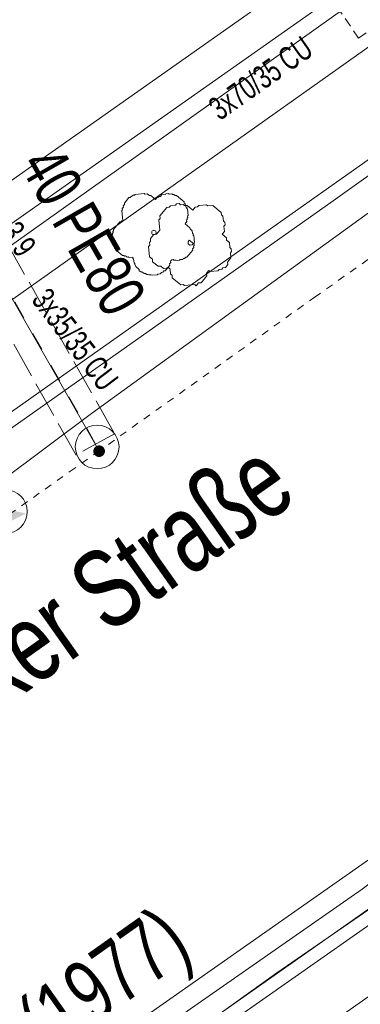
# Model space of a CAD drawing. Header units: metres. Extents: x -740 to 758, y -633 to 854.
# Tile 708 of 1056: x 234 to 242, y -59 to -37. Entities that reach past the tile are written whole.
import ezdxf

# ---------------------------------------------------------------- set-up
doc = ezdxf.new("R2010")
doc.units = ezdxf.units.M
doc.header["$MEASUREMENT"] = 0
for name, pattern in [('166_166', [0.3328, 0.1664, -0.1664]), ('208_125', [0.3328, 0.208, -0.1248]), ('416_416', [0.832, 0.416, -0.416]), ('832_208', [1.04, 0.832, -0.208])]:
    doc.linetypes.add(name, pattern=pattern)
for name, color, linetype in [('Gas.LOVION', 7, 'Continuous'), ('Gis.LOVION', 7, 'Continuous'), ('Grundkarte.LOVION', 7, 'Continuous'), ('Strom.LOVION', 7, 'Continuous'), ('StromBemass.LOVION', 7, 'Continuous'), ('Telko.LOVION', 7, 'Continuous'), ('Wasser.LOVION', 7, 'Continuous')]:
    doc.layers.add(name, color=color, linetype=linetype)
doc.styles.add('ERSTELLTER_STIL_1', font='arial.ttf')

msp = doc.modelspace()

# ---------------------------------------------------------------- hatches: boundary and pattern name
at = {"layer": 'Gas.LOVION', "linetype": 'Continuous', "lineweight": 13}
msp.add_hatch(color=7, dxfattribs=at).paths.add_polyline_path([(234.418, -48.109), (233.783, -47.964), (233.518, -48.581)])
at = {"layer": 'Wasser.LOVION', "linetype": 'Continuous', "lineweight": 13}
msp.add_hatch(color=7, dxfattribs=at).paths.add_polyline_path([(236.204, -46.767), (236.214, -46.754), (236.222, -46.739), (236.228, -46.723), (236.232, -46.707), (236.234, -46.69), (236.234, -46.674), (236.232, -46.657), (236.228, -46.641), (236.221, -46.625), (236.213, -46.611), (236.203, -46.597), (236.192, -46.585), (236.179, -46.574), (236.165, -46.565), (236.15, -46.558), (236.134, -46.553), (236.117, -46.55), (236.101, -46.549), (236.084, -46.55), (236.067, -46.553), (236.051, -46.559), (236.036, -46.566), (236.022, -46.575), (236.009, -46.586), (235.998, -46.598), (235.988, -46.611), (235.98, -46.626), (235.974, -46.642), (235.97, -46.658), (235.968, -46.674), (235.968, -46.691), (235.97, -46.708), (235.974, -46.724), (235.981, -46.74), (235.989, -46.754), (235.999, -46.768), (236.01, -46.78), (236.023, -46.791), (236.037, -46.799), (236.052, -46.807), (236.068, -46.812), (236.085, -46.815), (236.101, -46.816), (236.118, -46.815), (236.135, -46.811), (236.15, -46.806), (236.166, -46.799), (236.18, -46.79), (236.193, -46.779)])
msp.add_hatch(color=7, dxfattribs=at).paths.add_polyline_path([(236.204, -46.767), (236.214, -46.754), (236.222, -46.739), (236.228, -46.723), (236.232, -46.707), (236.234, -46.69), (236.234, -46.674), (236.232, -46.657), (236.228, -46.641), (236.221, -46.625), (236.213, -46.611), (236.203, -46.597), (236.192, -46.585), (236.179, -46.574), (236.165, -46.565), (236.15, -46.558), (236.134, -46.553), (236.117, -46.55), (236.101, -46.549), (236.084, -46.55), (236.067, -46.553), (236.051, -46.559), (236.036, -46.566), (236.022, -46.575), (236.009, -46.586), (235.998, -46.598), (235.988, -46.611), (235.98, -46.626), (235.974, -46.642), (235.97, -46.658), (235.968, -46.674), (235.968, -46.691), (235.97, -46.708), (235.974, -46.724), (235.981, -46.74), (235.989, -46.754), (235.999, -46.768), (236.01, -46.78), (236.023, -46.791), (236.037, -46.799), (236.052, -46.807), (236.068, -46.812), (236.085, -46.815), (236.101, -46.816), (236.118, -46.815), (236.135, -46.811), (236.15, -46.806), (236.166, -46.799), (236.18, -46.79), (236.193, -46.779)])

# ---------------------------------------------------------------- linework, layer by layer
at = {"layer": 'Gas.LOVION', "color": 5, "linetype": 'Continuous', "lineweight": 18}
for points in [[(290.057, -0.951), (289.459, -1.483), (287.333, -6.951), (282.313, -10.472), (282.12, -10.609), (273.493, -16.092), (271.909, -17.267), (271.742, -17.372), (264.311, -22.384), (260.153, -25.51), (259.591, -28.978), (257.511, -30.527), (256.973, -30.919), (251.1, -35.084), (250.638, -35.351), (245.087, -39.189), (244.963, -39.275), (235.923, -45.819), (233.83, -47.383), (233.551, -47.558), (233.063, -47.857), (226.035, -52.904), (216.674, -59.642), (208.187, -65.644)], [(208.187, -65.644), (207.207, -66.346), (206.003, -67.187), (209.374, -71.735), (213.182, -77.584), (231.121, -65.027), (234.872, -62.429), (240.175, -58.63), (244.634, -55.563), (252.668, -49.916), (254.525, -48.508), (255.093, -48.112), (261.165, -43.869), (271.041, -36.962), (271.274, -36.777), (278.041, -31.918), (282.69, -28.686), (295.8, -19.483), (304.857, -13.115)]]:
    msp.add_lwpolyline(points, dxfattribs=at)
at = {"layer": 'Gas.LOVION', "color": 1, "linetype": 'Continuous', "lineweight": 18}
msp.add_lwpolyline([(294.203, -4.359), (288.634, -8.612), (288.22, -8.919), (288.066, -9.008), (287.873, -9.145), (287.65, -9.285), (287.287, -9.498), (286.218, -9.454), (284.908, -10.262), (284.489, -10.51), (266.262, -23.449), (250.316, -34.629), (241.461, -40.948), (192.719, -75.358), (149.628, -105.61), (149.061, -106.005), (148.425, -106.452), (147.9, -106.828), (147.208, -107.309), (145.589, -108.428), (141.605, -111.212), (128.564, -120.364), (117.363, -128.227)], dxfattribs=at)
at = {"layer": 'Gis.LOVION', "color": 44, "linetype": 'Continuous', "lineweight": 18}
msp.add_lwpolyline([(237.766, -42.299), (237.74, -42.331), (237.742, -42.361), (237.716, -42.393), (237.719, -42.422), (237.613, -42.551), (237.584, -42.553), (237.558, -42.586), (237.528, -42.588), (237.502, -42.621), (237.443, -42.626), (237.43, -42.642), (237.313, -42.654), (237.297, -42.641), (237.238, -42.646), (237.222, -42.633), (237.193, -42.636), (237.161, -42.61), (237.132, -42.612), (237.083, -42.573), (237.054, -42.576), (237.022, -42.549), (237.019, -42.52), (236.939, -42.454), (236.936, -42.425), (236.92, -42.412), (236.917, -42.382), (236.901, -42.369), (236.892, -42.281), (236.876, -42.268), (236.873, -42.239), (236.786, -42.247), (236.769, -42.234), (236.74, -42.237), (236.708, -42.211), (236.679, -42.213), (236.663, -42.2), (236.633, -42.203), (236.505, -42.097), (236.502, -42.068), (236.454, -42.029), (236.451, -41.999), (236.435, -41.986), (236.432, -41.957), (236.416, -41.944), (236.396, -41.739), (236.409, -41.723), (236.406, -41.693), (236.419, -41.677), (236.417, -41.648), (236.43, -41.632), (236.427, -41.603), (236.572, -41.426), (236.602, -41.423), (236.615, -41.407), (236.644, -41.404), (236.621, -41.17), (236.634, -41.154), (236.631, -41.124), (236.658, -41.092), (236.655, -41.063), (236.681, -41.031), (236.679, -41.002), (236.784, -40.873), (236.813, -40.87), (236.84, -40.838), (236.869, -40.835), (236.882, -40.819), (236.912, -40.816), (236.925, -40.8), (237.13, -40.78), (237.146, -40.793), (237.204, -40.788), (237.253, -40.827), (237.282, -40.824), (237.394, -40.917), (237.434, -40.869), (237.463, -40.866), (237.476, -40.85), (237.506, -40.847), (237.532, -40.815), (237.62, -40.806), (237.633, -40.79), (237.692, -40.784), (237.708, -40.798), (237.766, -40.792), (237.782, -40.805), (237.812, -40.802), (237.844, -40.829), (237.873, -40.826), (238.05, -40.971), (238.053, -41), (238.069, -41.013), (238.072, -41.043), (238.088, -41.056), (238.091, -41.085), (238.107, -41.098), (238.11, -41.128), (238.126, -41.141), (238.14, -41.287), (238.127, -41.303), (238.13, -41.333), (238.116, -41.349), (238.119, -41.378), (238.106, -41.394), (238.109, -41.423), (238.069, -41.472), (238.182, -41.564), (238.185, -41.593), (238.233, -41.633), (238.239, -41.691), (238.255, -41.705), (238.257, -41.734), (238.274, -41.747), (238.288, -41.894), (238.275, -41.91), (238.28, -41.968), (238.267, -41.984), (238.27, -42.014), (238.244, -42.046), (238.246, -42.075), (238.114, -42.236), (238.085, -42.238), (238.059, -42.271), (238.029, -42.273), (238.016, -42.29), (237.958, -42.295), (237.944, -42.311), (237.886, -42.317), (237.87, -42.304), (237.811, -42.31), (237.795, -42.296)], close=True, dxfattribs=at)
msp.add_circle((237.355, -41.674), 0.0503, dxfattribs=at)
at = {"layer": 'Grundkarte.LOVION', "color": 253, "linetype": 'Continuous', "lineweight": 18}
for points in [[(245.606, -32.4), (241.455, -35.288), (230.338, -43.114), (220.934, -49.708), (207.496, -59.18), (195.606, -67.554), (193.89, -65.121), (192.723, -63.461), (185.37, -52.949), (184.719, -52.037), (180.121, -45.512), (185.236, -41.908), (192.011, -37.138), (205.625, -27.649), (214.854, -21.072), (207.399, -10.422), (193.06, 9.87), (200.57, 16.191), (215.596, 19.403), (219.485, 9.853), (223.768, 12.902), (235.738, 21.373)], [(243.054, -113.012), (232.627, -120.327), (227.43, -112.825), (226.435, -111.415), (220.428, -102.87), (219.363, -101.348), (213.457, -92.941), (212.424, -91.446), (208.713, -86.134), (209.538, -82.181), (306.193, -14.24)]]:
    msp.add_lwpolyline(points, dxfattribs=at)
at = {"layer": 'Grundkarte.LOVION', "color": 8, "linetype": 'Continuous', "lineweight": 18}
msp.add_lwpolyline([(207.399, -10.422), (214.81, -5.205), (218.489, -2.628), (222.372, -8.189), (227.729, -15.823), (231.849, -21.686), (239.637, -32.718), (241.455, -35.288), (230.338, -43.114), (228.585, -40.596), (221.168, -30.031), (221.098, -29.919), (214.854, -21.072)], close=True, dxfattribs=at)
for points in [[(208.701, -79.662), (227.943, -66.077), (245.066, -54.088), (264.452, -40.459), (282.645, -27.626), (300.68, -14.986), (304.104, -12.523)], [(306.193, -14.24), (209.538, -82.181), (194.801, -92.578), (192.336, -94.267), (175.192, -106.347), (166.201, -112.634), (130.053, -138.011), (129.607, -138.291)], [(306.193, -14.24), (209.538, -82.181), (194.801, -92.578), (192.336, -94.267), (175.192, -106.347), (166.201, -112.634), (130.053, -138.011), (129.607, -138.291)], [(243.054, -113.012), (232.627, -120.327), (227.43, -112.825), (226.435, -111.415), (220.428, -102.87), (219.363, -101.348), (213.457, -92.941), (212.424, -91.446), (208.713, -86.134), (209.538, -82.181), (306.193, -14.24)], [(111.385, -123.314), (126.409, -112.831), (138.639, -104.305), (159.854, -89.433), (190.879, -67.277), (193.89, -65.121), (195.606, -67.554), (207.496, -59.18), (220.934, -49.708), (230.338, -43.114), (241.455, -35.288), (245.606, -32.4)], [(159.854, -89.433), (190.879, -67.277), (193.89, -65.121), (195.606, -67.554), (207.496, -59.18), (220.934, -49.708), (230.338, -43.114), (241.455, -35.288), (245.606, -32.4)], [(244.04, -38.76), (204.034, -66.996), (202.867, -65.337), (242.422, -37.322)]]:
    msp.add_lwpolyline(points, dxfattribs=at)
at = {"layer": 'Grundkarte.LOVION', "color": 9, "linetype": 'Continuous', "lineweight": 18}
for points in [[(238.617, -42.541), (238.564, -42.605), (238.57, -42.664), (238.438, -42.825), (238.379, -42.83), (238.327, -42.895), (238.294, -42.868), (238.06, -42.891), (238.028, -42.865), (237.97, -42.87), (237.777, -42.712), (237.771, -42.653), (237.739, -42.627), (237.727, -42.51), (237.695, -42.483), (237.578, -42.495), (237.514, -42.442), (237.455, -42.448), (237.327, -42.342), (237.321, -42.284), (237.257, -42.231), (237.234, -41.997), (237.26, -41.964), (237.255, -41.906), (237.281, -41.874), (237.275, -41.815), (237.355, -41.719), (237.413, -41.713), (237.492, -41.617), (237.469, -41.382), (237.496, -41.35), (237.49, -41.292), (237.649, -41.099), (237.707, -41.093), (237.734, -41.061), (237.851, -41.05), (237.877, -41.017), (237.936, -41.012), (237.968, -41.038), (238.026, -41.032), (238.058, -41.059), (238.117, -41.053), (238.246, -41.159), (238.298, -41.094), (238.357, -41.089), (238.383, -41.057), (238.559, -41.039), (238.591, -41.066), (238.708, -41.054), (238.901, -41.213), (238.907, -41.271), (238.939, -41.298), (238.95, -41.415), (238.983, -41.441), (238.988, -41.5), (238.962, -41.532), (238.973, -41.649), (238.92, -41.713), (239.017, -41.793), (239.023, -41.851), (239.087, -41.904), (239.098, -42.021), (239.13, -42.048), (239.136, -42.106), (239.11, -42.138), (239.121, -42.255), (239.042, -42.352), (239.048, -42.41), (238.995, -42.475), (238.936, -42.48), (238.91, -42.513), (238.851, -42.518), (238.825, -42.55), (238.649, -42.568)], [(238.235, -41.958), (238.176, -41.964), (238.144, -41.937), (238.139, -41.879), (238.165, -41.846), (238.261, -41.926)]]:
    msp.add_lwpolyline(points, close=True, dxfattribs=at)
at = {"layer": 'Strom.LOVION', "color": 1, "linetype": 'Continuous', "lineweight": 18}
msp.add_lwpolyline([(304.889, -13.141), (295.381, -20.189), (281.581, -30.035), (271.992, -36.559), (265.817, -40.961), (261.899, -43.664), (259.297, -45.322), (252.435, -50.101), (245.238, -55.091), (237.536, -60.499), (229.068, -66.248), (225.014, -69.215)], dxfattribs=at)
at = {"layer": 'Strom.LOVION', "color": 150, "linetype": 'Continuous', "lineweight": 18}
for points in [[(305.13, -13.339), (295.553, -20.438), (281.766, -30.268), (272.164, -36.808), (266.005, -41.223), (262.071, -43.913), (259.456, -45.587), (252.607, -50.35), (245.397, -55.356), (237.708, -60.748), (229.257, -66.51), (224.317, -70.096), (227.393, -74.51)], [(253.703, -27.397), (254.031, -27.882), (253.248, -28.342), (248.841, -30.724), (248.249, -31.018), (246.962, -31.765), (245.934, -32.427), (245.417, -32.891), (244.788, -33.559), (244.689, -33.908), (244.372, -34.294), (242.901, -35.265), (233.457, -41.908), (230.417, -44.067), (229.113, -44.638), (221.289, -50.161), (215.779, -54.114), (215.805, -54.835), (213.077, -56.255)]]:
    msp.add_lwpolyline(points, dxfattribs=at)
at = {"layer": 'Telko.LOVION', "color": 1, "linetype": 'Continuous', "lineweight": 18}
msp.add_lwpolyline([(205.226, -62.564), (205.903, -62.232), (222.659, -49.968), (223.25, -49.511), (223.927, -49.179), (241.711, -36.549), (242.197, -36.383), (242.611, -36.077), (262.375, -22.086), (263.017, -21.698), (263.675, -21.323), (289.061, -0.132)], dxfattribs=at)
at = {"layer": 'Telko.LOVION', "color": 9, "linetype": '208_125', "lineweight": 18}
msp.add_lwpolyline([(242.043, -37.226), (241.368, -36.213), (242.367, -35.554), (243.04, -36.537)], close=True, dxfattribs=at)
at = {"layer": 'Wasser.LOVION', "color": 150, "linetype": 'Continuous', "lineweight": 18}
for points in [[(304.342, -12.692), (301.263, -14.899), (299.074, -16.547), (295.027, -19.44), (286.647, -25.476), (282.458, -28.28), (273.541, -34.412), (270.369, -36.732), (266.81, -39.327), (261.287, -43.458), (259.91, -44.479), (254.897, -47.925), (253.191, -48.919), (251.842, -49.938), (244.208, -55.132), (242.13, -56.71), (235.697, -61.196), (234.33, -62.172)], [(236.11, -46.673), (236.059, -46.604), (236.024, -46.548), (231.461, -38.571)]]:
    msp.add_lwpolyline(points, dxfattribs=at)
at = {"layer": 'Wasser.LOVION', "color": 7, "linetype": '832_208', "lineweight": 13}
msp.add_lwpolyline([(235.573, -46.77), (231.068, -38.787), (231.936, -38.288), (236.456, -46.284)], close=True, dxfattribs=at)
at = {"layer": 'Wasser.LOVION', "color": 252, "linetype": '416_416', "lineweight": 18}
msp.add_lwpolyline([(236.021, -46.519), (231.487, -38.539)], dxfattribs=at)
at = {"layer": 'Wasser.LOVION', "color": 150, "linetype": '166_166', "lineweight": 18}
msp.add_lwpolyline([(245.797, -39.8), (241.055, -43.145), (236.11, -46.673), (235.543, -47.068), (233.995, -48.165), (233.759, -48.321), (227.598, -52.574), (220.914, -57.365), (217.445, -59.818), (211.172, -64.436)], dxfattribs=at)
at = {"layer": 'Wasser.LOVION', "color": 7, "linetype": 'Continuous', "lineweight": 13}
for centre in [(236.055, -46.584), (233.949, -48.065)]:
    msp.add_circle(centre, 0.501, dxfattribs=at)

# ---------------------------------------------------------------- texts
at = {"layer": 'Gis.LOVION', "color": 44, "linetype": 'Continuous', "lineweight": 18, "attachment_point": 7, "style": 'ERSTELLTER_STIL_1'}
for s, insert, char_height, rotation in [('{\\A1;\\W0.72141x;Varresbecker Straße}', (227.194, -57.345), 1.77846, 35.2433), ('{\\A1;\\W0.72142x;Varresbecker Straße}', (227.2, -57.338), 1.77844, 35.2435), ('{\\A1;\\W0.72141x;Varresbecker Straße}', (227.201, -57.35), 1.77844, 35.2435), ('{\\A1;\\W0.72143x;Varresbecker Straße}', (227.201, -57.336), 1.77841, 35.2421), ('{\\A1;\\W0.72142x;Varresbecker Straße}', (227.205, -57.343), 1.77843, 35.2419)]:
    msp.add_mtext(s, dxfattribs=dict(at, insert=insert, char_height=char_height, rotation=rotation))
at = {"layer": 'Strom.LOVION', "color": 150, "linetype": 'Continuous', "lineweight": 18, "insert": (238.869, -39.132), "char_height": 0.53355, "attachment_point": 7, "rotation": 35.2444, "style": 'ERSTELLTER_STIL_1'}
msp.add_mtext('{\\A1;\\W0.67980x;3x70/35 CU }', dxfattribs=at)
at = {"layer": 'Strom.LOVION', "color": 5, "linetype": 'Continuous', "lineweight": 18, "insert": (234.525, -43.226), "char_height": 0.53351, "attachment_point": 7, "rotation": 307.2481, "style": 'ERSTELLTER_STIL_1'}
msp.add_mtext('{\\A1;\\W0.67985x;3x35/35 CU }', dxfattribs=at)
at = {"layer": 'StromBemass.LOVION', "color": 7, "linetype": 'Continuous', "lineweight": 13, "insert": (233.821, -41.68), "char_height": 0.53358, "attachment_point": 7, "rotation": 305.2439, "style": 'ERSTELLTER_STIL_1'}
msp.add_mtext('{\\A1;\\W0.71556x;3.9}', dxfattribs=at)
at = {"layer": 'Wasser.LOVION', "color": 150, "linetype": 'Continuous', "lineweight": 18, "attachment_point": 7, "style": 'ERSTELLTER_STIL_1'}
for s, insert, char_height, rotation in [('{\\A1;\\W0.71557x;40 PE80}', (234.246, -40.133), 1.06711, 299.7914), ('{\\A1;\\W0.71925x;150 GGG BA ZM (1977)}', (225.95, -67.445), 1.42282, 35.2438)]:
    msp.add_mtext(s, dxfattribs=dict(at, insert=insert, char_height=char_height, rotation=rotation))

doc.saveas('drawing.dxf')
